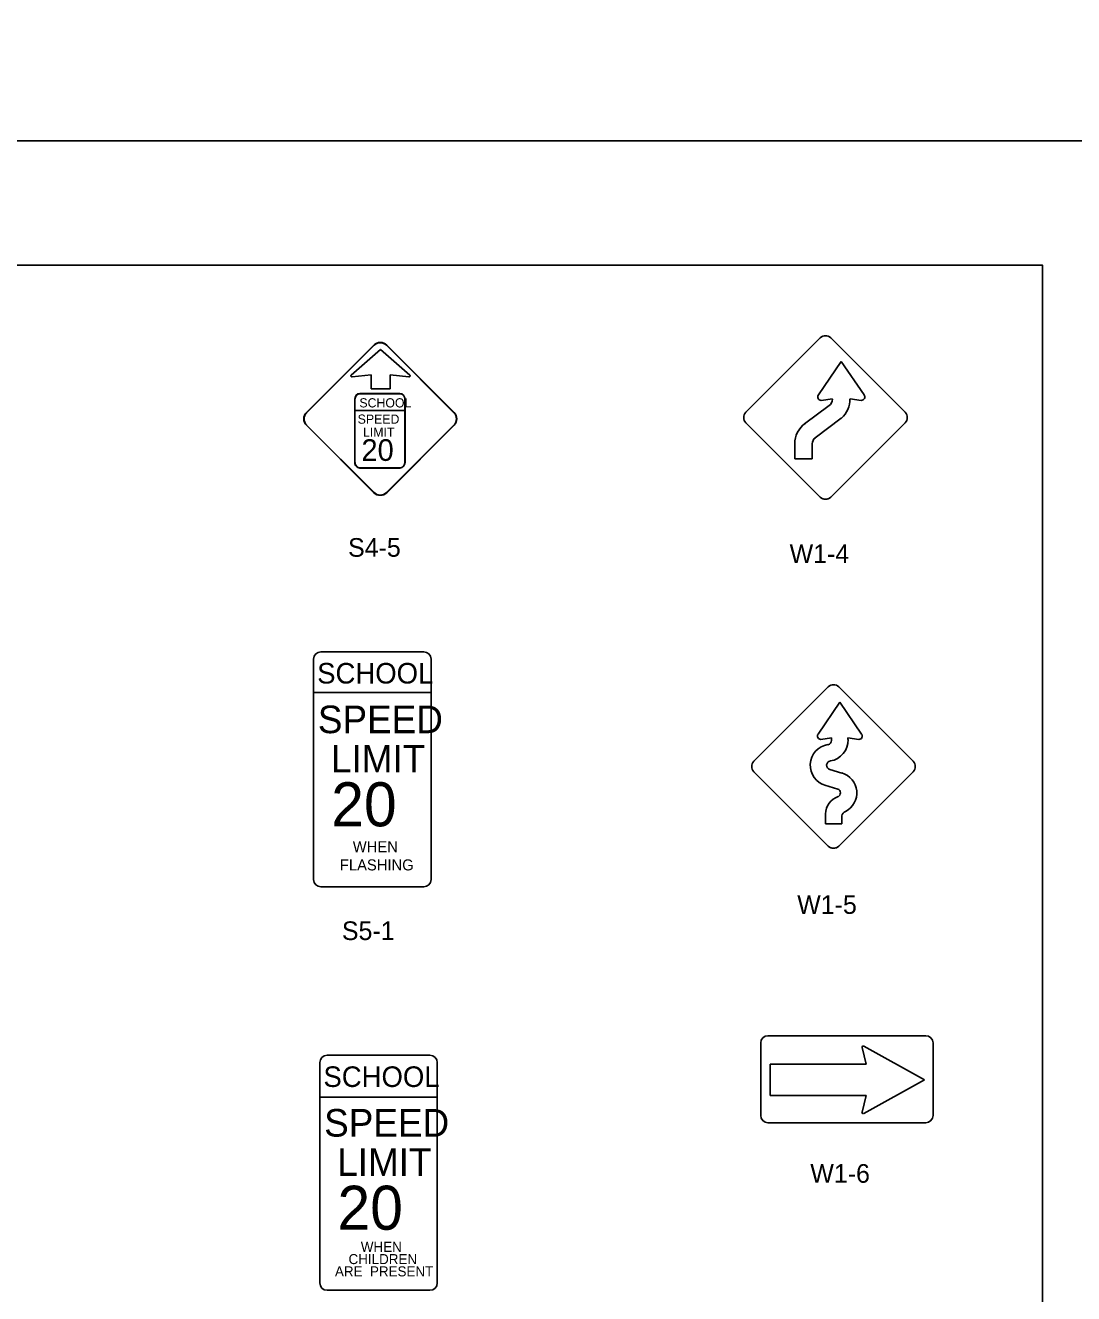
# Model space of a CAD drawing. Extents: x 42133 to 45533, y 41351 to 47951.
# Drawn here: x 43399 to 43821, y 41988 to 42498 of the extents above; entities that cross this region are included whole.
import ezdxf

# ---------------------------------------------------------------- set-up
doc = ezdxf.new("R2010")
doc.units = 0
for name, color, linetype in [('#plot_shape', 7, 'Continuous'), ('P_ODOT_PLAN_Border', 7, 'Continuous'), ('P_TRAF_SIGN_SignDetails', 7, 'Continuous')]:
    doc.layers.add(name, color=color, linetype=linetype)

msp = doc.modelspace()

# ---------------------------------------------------------------- linework, layer by layer
at = {"layer": '#plot_shape'}
for points in [[(42133.34, 42451.35), (43833.34, 42451.35), (43833.34, 43551.35), (42133.34, 43551.35)], [(42133.34, 41351.35), (43833.34, 41351.35), (43833.34, 42451.35), (42133.34, 42451.35)]]:
    msp.add_lwpolyline(points, close=True, dxfattribs=at)
at = {"layer": 'P_ODOT_PLAN_Border'}
msp.add_lwpolyline([(42208.34, 41401.35), (43808.34, 41401.35), (43808.34, 42401.35), (42208.34, 42401.35)], close=True, dxfattribs=at)
at = {"layer": 'P_TRAF_SIGN_SignDetails'}
for p, q in [((43718.94, 42372.12), (43689.06, 42342.25)), ((43753.08, 42342.25), (43723.2, 42372.12)), ((43539.49, 42369.24), (43512.39, 42342.14)), ((43539.49, 42369.24), (43512.39, 42342.14)), ((43539.49, 42369.24), (43512.39, 42342.14)), ((43539.49, 42369.24), (43512.39, 42342.14)), ((43512.47, 42342.06), (43539.57, 42369.16)), ((43530.35, 42357.2), (43542.17, 42367.43)), ((43542.17, 42367.43), (43553.98, 42357.2)), ((43544.56, 42369.16), (43571.66, 42342.06)), ((43571.74, 42342.14), (43544.64, 42369.24)), ((43571.74, 42342.14), (43544.64, 42369.24)), ((43571.74, 42342.14), (43544.64, 42369.24)), ((43571.74, 42342.14), (43544.64, 42369.24)), ((43727.42, 42362.69), (43718.22, 42349.22)), ((43736.62, 42349.22), (43727.42, 42362.69)), ((43538.34, 42357.31), (43530.73, 42356.44)), ((43538.34, 42351.6), (43538.34, 42357.31)), ((43553.6, 42356.44), (43545.99, 42357.31)), ((43545.99, 42357.31), (43545.99, 42351.6)), ((43542.17, 42351.6), (43538.34, 42351.6)), ((43545.99, 42351.6), (43542.17, 42351.6)), ((43531.82, 42347.44), (43531.82, 42322.15)), ((43531.82, 42347.44), (43531.82, 42322.15)), ((43531.82, 42347.44), (43531.82, 42322.15)), ((43531.82, 42347.44), (43531.82, 42322.15)), ((43531.89, 42322.15), (43531.89, 42347.44)), ((43549.95, 42349.78), (43533.9, 42349.78)), ((43549.95, 42349.78), (43533.9, 42349.78)), ((43549.95, 42349.78), (43533.9, 42349.78)), ((43549.95, 42349.78), (43533.9, 42349.78)), ((43533.9, 42349.7), (43549.95, 42349.7)), ((43551.95, 42347.44), (43551.95, 42322.15)), ((43552.02, 42322.15), (43552.02, 42347.44)), ((43552.02, 42322.15), (43552.02, 42347.44)), ((43552.02, 42322.15), (43552.02, 42347.44)), ((43552.02, 42322.15), (43552.02, 42347.44)), ((43719.35, 42347.01), (43723.87, 42347.63)), ((43730.93, 42347.61), (43735.46, 42347.01)), ((43531.86, 42342.94), (43551.92, 42342.94)), ((43722.51, 42344.91), (43712.69, 42337.57)), ((43512.39, 42336.99), (43539.49, 42309.89)), ((43512.39, 42336.99), (43539.49, 42309.89)), ((43512.39, 42336.99), (43539.49, 42309.89)), ((43512.39, 42336.99), (43539.49, 42309.89)), ((43539.57, 42309.97), (43512.47, 42337.07)), ((43571.66, 42337.07), (43544.56, 42309.97)), ((43544.64, 42309.89), (43571.74, 42336.99)), ((43544.64, 42309.89), (43571.74, 42336.99)), ((43544.64, 42309.89), (43571.74, 42336.99)), ((43544.64, 42309.89), (43571.74, 42336.99)), ((43689.06, 42337.98), (43718.94, 42308.11)), ((43716.92, 42331.95), (43727.36, 42339.8)), ((43723.2, 42308.11), (43753.08, 42337.98)), ((43727.48, 42339.89), (43727.36, 42339.8)), ((43708.68, 42329.56), (43708.68, 42323.49)), ((43715.71, 42323.49), (43715.71, 42329.54)), ((43533.9, 42319.81), (43533.9, 42319.89)), ((43549.95, 42319.89), (43533.9, 42319.89)), ((43533.9, 42319.89), (43533.9, 42319.81)), ((43533.9, 42319.81), (43549.95, 42319.81)), ((43533.9, 42319.81), (43549.95, 42319.81)), ((43533.9, 42319.81), (43549.95, 42319.81)), ((43533.9, 42319.81), (43549.95, 42319.81)), ((43708.68, 42323.49), (43715.71, 42323.49)), ((43544.64, 42309.89), (43544.56, 42309.97)), ((43544.56, 42309.97), (43544.64, 42309.89)), ((43518.2, 42245.9), (43559.52, 42245.9)), ((43515.24, 42154.35), (43515.24, 42242.95)), ((43562.47, 42242.95), (43562.47, 42154.35)), ((43515.37, 42229.53), (43562.35, 42229.53)), ((43722.16, 42231.81), (43692.29, 42201.93)), ((43756.3, 42201.93), (43726.42, 42231.81)), ((43718.08, 42212.79), (43726.83, 42225.63)), ((43726.83, 42225.63), (43735.59, 42212.8)), ((43723.54, 42211.27), (43719.19, 42210.69)), ((43723.54, 42210.32), (43723.54, 42211.27)), ((43734.53, 42210.7), (43730.12, 42211.3)), ((43730.12, 42211.3), (43730.12, 42210.62)), ((43692.29, 42197.67), (43722.16, 42167.79)), ((43722.78, 42198.63), (43727.68, 42197.18)), ((43726.42, 42167.79), (43756.3, 42197.67)), ((43726.06, 42190.74), (43720.87, 42192.31)), ((43721.08, 42176.76), (43721.08, 42180.71)), ((43727.59, 42180.01), (43727.59, 42176.76)), ((43727.59, 42176.76), (43721.08, 42176.76)), ((43518.2, 42151.4), (43559.52, 42151.4)), ((43697.93, 42091.55), (43761.42, 42091.55)), ((43695.01, 42059.5), (43695.01, 42088.64)), ((43737.46, 42080.12), (43735.75, 42086.77)), ((43737.46, 42080.12), (43735.75, 42086.77)), ((43736.43, 42087.35), (43736.44, 42087.35)), ((43736.44, 42087.35), (43760.85, 42073.88)), ((43736.44, 42087.35), (43760.93, 42073.83)), ((43764.33, 42088.64), (43764.33, 42059.5)), ((43517.76, 41992.14), (43517.76, 42080.74)), ((43520.71, 42083.7), (43562.04, 42083.7)), ((43564.99, 42080.74), (43564.99, 41992.14)), ((43698.87, 42067.51), (43698.88, 42080.12)), ((43698.87, 42067.51), (43698.88, 42080.12)), ((43698.88, 42080.12), (43737.46, 42080.12)), ((43698.88, 42080.12), (43737.46, 42080.12)), ((43760.93, 42073.83), (43736.42, 42060.28)), ((43760.85, 42073.78), (43736.42, 42060.28)), ((43517.89, 42066.91), (43564.87, 42066.91)), ((43737.44, 42067.51), (43698.87, 42067.51)), ((43737.44, 42067.51), (43698.87, 42067.51)), ((43735.75, 42060.86), (43737.44, 42067.51)), ((43735.75, 42060.86), (43737.44, 42067.51)), ((43761.42, 42056.58), (43697.93, 42056.58)), ((43520.71, 41989.19), (43562.04, 41989.19))]:
    msp.add_line(p, q, dxfattribs=at)
msp.add_lwpolyline([(43736.14, 42087.4), (43736.14, 42087.4), (43736.14, 42087.4), (43736.28, 42087.4), (43736.29, 42087.4), (43736.29, 42087.4)], dxfattribs=at)
for centre, radius, start, end in [((43721.07, 42369.99), 3.01, 45, 135), ((43542.07, 42366.67), 3.64, 45, 135), ((43542.07, 42366.67), 3.64, 45, 135), ((43542.07, 42366.67), 3.64, 45, 135), ((43542.07, 42366.67), 3.64, 45, 135), ((43542.07, 42366.67), 3.53, 45, 135), ((43719.3, 42348.38), 1.37, 142.2534, 270.8941), ((43720.86, 42347.43), 3.01, 303.1214, 1.2547), ((43720.86, 42347.43), 10.04, 311.2766, 1.2588), ((43735.46, 42348.42), 1.41, 269.9512, 34.4462), ((43514.97, 42339.57), 3.64, 135, 225), ((43514.97, 42339.57), 3.64, 135, 225), ((43514.97, 42339.57), 3.64, 135, 225), ((43514.97, 42339.57), 3.64, 135, 225), ((43514.97, 42339.57), 3.53, 135, 225), ((43569.17, 42339.57), 3.53, 315, 45), ((43569.17, 42339.57), 3.64, 315, 45), ((43569.17, 42339.57), 3.64, 315, 45), ((43569.17, 42339.57), 3.64, 315, 45), ((43569.17, 42339.57), 3.64, 315, 45), ((43691.19, 42340.11), 3.01, 135, 225), ((43750.95, 42340.11), 3.01, 315, 45), ((43718.72, 42329.54), 10.04, 125.1506, 179.8991), ((43718.72, 42329.54), 3.01, 125.1506, 179.8991), ((43542.07, 42312.47), 3.64, 225, 315), ((43542.07, 42312.47), 3.64, 225, 315), ((43542.07, 42312.47), 3.64, 225, 315), ((43542.07, 42312.47), 3.64, 225, 315), ((43542.07, 42312.47), 3.53, 225, 315), ((43721.07, 42310.24), 3.01, 225, 296.5115), ((43721.07, 42310.24), 3.01, 225, 315), ((43518.2, 42242.95), 2.95, 90, 180), ((43559.52, 42242.95), 2.95, 360, 90), ((43724.3, 42229.68), 3.01, 45, 135), ((43719.18, 42212.04), 1.34, 145.5538, 270.0488), ((43734.56, 42212), 1.3, 269.1059, 37.7466), ((43723.28, 42200.31), 8.36, 98.3673, 255.4004), ((43721.76, 42210.32), 1.77, 278.7818, 360), ((43721.77, 42210.3), 8.36, 278.5772, 2.2254), ((43694.42, 42199.8), 3.01, 135, 225), ((43723.28, 42200.31), 1.75, 97.45, 254.1318), ((43754.17, 42199.8), 3.01, 315, 45), ((43725.31, 42189.17), 8.36, 297.0376, 73.664), ((43728.55, 42180.6), 7.47, 108.5342, 179.1782), ((43730.01, 42179.39), 2.5, 111.1503, 165.7692), ((43724.3, 42169.92), 3.01, 225, 296.5115), ((43724.3, 42169.92), 3.01, 225, 315), ((43518.2, 42154.35), 2.95, 180, 270), ((43559.52, 42154.35), 2.95, 270, 0), ((43697.93, 42088.63), 2.91, 90, 180), ((43761.42, 42088.63), 2.91, 360, 90), ((43520.72, 42080.75), 2.95, 90, 180), ((43562.04, 42080.75), 2.95, 360, 90), ((43697.93, 42059.49), 2.91, 180, 270), ((43761.42, 42059.49), 2.91, 270, 360), ((43520.72, 41992.14), 2.95, 180, 270), ((43562.04, 41992.14), 2.95, 270, 0)]:
    msp.add_arc(centre, radius, start, end, dxfattribs=at)
for centre, major_axis, ratio, start_param, end_param in [((43530.68, 42356.88), (-0.479, 0), 0.919167, 5.468318, 7.968488), ((43553.65, 42356.88), (0.479, 0), 0.919167, 4.597883, 7.098052), ((43533.9, 42347.44), (0, 2.34), 0.888885, 0, 1.570796), ((43533.9, 42347.44), (0, 2.34), 0.888885, 0, 1.570796), ((43533.9, 42347.44), (0, 2.34), 0.888885, 0, 1.570796), ((43533.9, 42347.44), (0, 2.34), 0.888885, 0, 1.570796), ((43533.9, 42347.44), (0, 2.26), 0.888885, 0, 1.570796), ((43549.95, 42347.44), (0, 2.34), 0.888885, 4.712389, 6.283185), ((43549.95, 42347.44), (0, 2.34), 0.888885, 4.712389, 6.283185), ((43549.95, 42347.44), (0, 2.34), 0.888885, 4.712389, 6.283185), ((43549.95, 42347.44), (0, 2.34), 0.888885, 4.712389, 6.283185), ((43549.95, 42347.44), (0, 2.26), 0.888885, 4.712389, 6.283185), ((43533.9, 42322.15), (0, 2.34), 0.888885, 1.570796, 3.141593), ((43533.9, 42322.15), (0, 2.34), 0.888885, 1.570796, 3.141593), ((43533.9, 42322.15), (0, 2.34), 0.888885, 1.570796, 3.141593), ((43533.9, 42322.15), (0, 2.34), 0.888885, 1.570796, 3.141593), ((43533.9, 42322.15), (0, 2.26), 0.888885, 1.570796, 3.141593), ((43549.95, 42322.15), (0, 2.34), 0.888885, 3.141593, 4.712389), ((43549.95, 42322.15), (0, 2.34), 0.888885, 3.141593, 4.712389), ((43549.95, 42322.15), (0, 2.34), 0.888885, 3.141593, 4.712389), ((43549.95, 42322.15), (0, 2.34), 0.888885, 3.141593, 4.712389), ((43549.95, 42322.15), (0, 2.26), 0.888885, 3.141593, 4.712389), ((43725.31, 42189.17), (1.56, 0.84), 0.965256, 4.716801, 6.932366), ((43736.22, 42086.9), (0, 0.504), 0.937471, 5.80567, 8.120349), ((43736.22, 42086.9), (0, 0.504), 0.937471, 5.80567, 8.120349), ((43736.2, 42060.72), (0, 0.504), 0.937471, 1.304822, 3.619241), ((43736.2, 42060.72), (0, 0.504), 0.937471, 1.304822, 3.619241)]:
    msp.add_ellipse(centre, major_axis=major_axis, ratio=ratio, start_param=start_param, end_param=end_param, dxfattribs=at)

# ---------------------------------------------------------------- texts
for s, height, p in [('SCHOOL', 3.699, (43533.67, 42344.17)), ('SPEED', 3.699, (43532.98, 42337.62)), ('LIMIT', 3.699, (43535.13, 42332.39)), ('20', 8.71, (43534.52, 42322.68)), ('S4-5', 7.5, (43529.12, 42284.13)), ('W1-4', 7.5, (43706.65, 42281.62)), ('SCHOOL', 8.269, (43516.7, 42233.16)), ('SPEED', 11.091, (43516.98, 42213.2)), ('LIMIT', 11.091, (43522.24, 42197.41)), ('20', 17.688, (43522.35, 42175.76)), ('WHEN', 4.433, (43531.02, 42165.33)), ('FLASHING', 4.433, (43525.84, 42158.02)), ('W1-5', 7.5, (43709.7, 42140.54)), ('S5-1', 7.5, (43526.64, 42130.02)), ('SCHOOL', 8.269, (43519.22, 42070.95)), ('SPEED', 11.091, (43519.5, 42050.99)), ('LIMIT', 11.091, (43524.76, 42035.2)), ('W1-6', 7.5, (43714.97, 42032.43)), ('20', 17.688, (43524.86, 42013.55)), ('WHEN', 4.03, (43534.25, 42004.66)), ('CHILDREN', 4.03, (43529.32, 41999.72)), ('ARE  PRESENT', 4.0298, (43523.85, 41994.79))]:
    msp.add_text(s, height=height, dxfattribs=at).set_placement(p)

doc.saveas('drawing.dxf')
